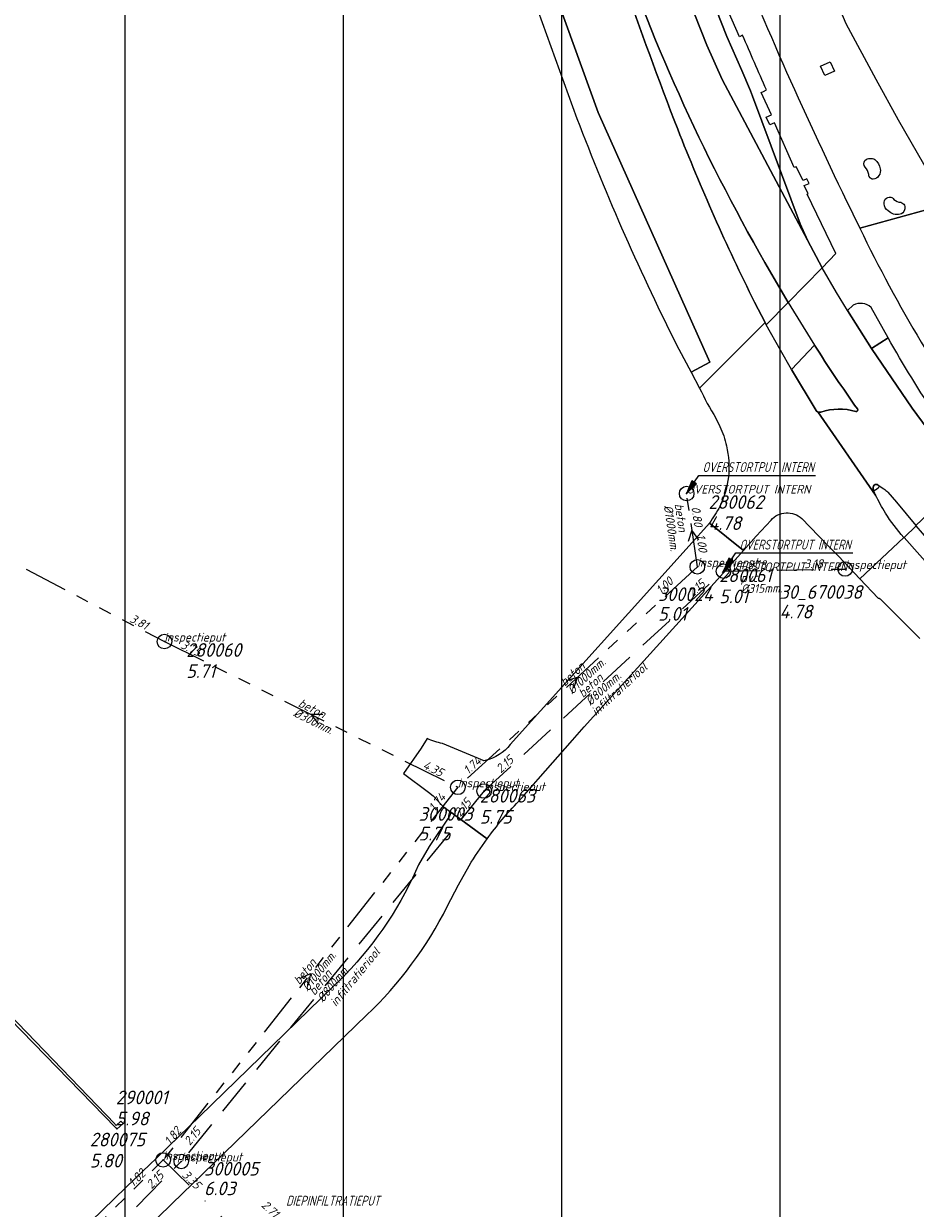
# Model space of a CAD drawing. Extents: x 148869 to 161638, y 453607 to 469810.
# Tile 374 of 656: x 154694 to 154817, y 462724 to 462887. Entities that reach past the tile are written whole.
import ezdxf

# ---------------------------------------------------------------- set-up
doc = ezdxf.new("R2010")
doc.units = 0
doc.header["$PDMODE"] = 32
doc.header["$PDSIZE"] = 2
for name, pattern in [('RI-GWA', [18.45, 6, -1.8, 1.75, -1.8, 1.75, -1.8, 1.75, -1.8]), ('RI-HWA', [7.4, 5, -2.4]), ('RI-VWA', [11, 5, -3, 0, -3])]:
    doc.linetypes.add(name, pattern=pattern)
doc.layers.get('0').update_dxf_attribs({"linetype": 'CONTINUOUS'})
doc.layers.get('DEFPOINTS').update_dxf_attribs({"linetype": 'CONTINUOUS'})
doc.layers.add('2024 hatch', color=160, linetype='CONTINUOUS')
doc.layers.add('B-OI-AANPIJLING', color=1, linetype='CONTINUOUS')
for name, color, linetype, lineweight in [('B-OI-RI-BIJZONDERDERHEDEN-T18', 134, 'CONTINUOUS', 18), ('B-OI-RI-GWA-MATERIAAL-T18', 10, 'CONTINUOUS', 18), ('B-OI-RI-GWA-PUTDEKSELHOOGTE-T25', 10, 'CONTINUOUS', 25), ('B-OI-RI-GWA_BOB-T18', 10, 'CONTINUOUS', 18), ('B-OI-RI-GWA_DIAMETER-T18', 10, 'CONTINUOUS', 18), ('B-OI-RI-GWA_PUTNUMMER-T18', 10, 'CONTINUOUS', 18), ('B-OI-RI-GWA_RIOOLPUT-S', 10, 'CONTINUOUS', 25), ('B-OI-RI-GWA_TRANSPORTLEIDING-G', 10, 'RI-GWA', 18), ('B-OI-RI-HWA-BOB-T18', 150, 'CONTINUOUS', 18), ('B-OI-RI-HWA-MATERIAAL-T18', 150, 'CONTINUOUS', 18), ('B-OI-RI-HWA-PUTDEKSELHOOGTE-T25', 150, 'CONTINUOUS', 25), ('B-OI-RI-HWA-PUTNUMMER-T25', 150, 'CONTINUOUS', 25), ('B-OI-RI-HWA_DIAMETER-T18', 150, 'CONTINUOUS', 18), ('B-OI-RI-HWA_IT TRANSPORTLEIDING-G', 134, 'RI-HWA', 18), ('B-OI-RI-HWA_RIOOLPUT-S', 150, 'CONTINUOUS', 25), ('B-OI-RI-HWA_TRANSPORTLEIDING-G', 150, 'RI-HWA', 18), ('B-OI-RI-STRENGTYPE-T18', 31, 'CONTINUOUS', 18), ('B-OI-RI-STROOMRICHTING-S', 252, 'CONTINUOUS', 25), ('B-OI-RI-VWA-BOB-T18', 34, 'CONTINUOUS', 18), ('B-OI-RI-VWA_PUTDEKSELHOOGTE-T25', 34, 'CONTINUOUS', 25), ('B-OI-RI-VWA_PUTNUMMER-T25', 34, 'CONTINUOUS', 25), ('B-OI-RI-VWA_RIOOLPUT-S', 34, 'CONTINUOUS', 25), ('B-OI-RI-VWA_TRANSPORTLEIDING-G', 34, 'RI-VWA', 18), ('B-RO-VH-VERHARDING_ASFALT-GV', 251, 'CONTINUOUS', 18), ('B-RO-VH-VERHARDING_STRAATBAKSTEEN-GV', 251, 'CONTINUOUS', 18)]:
    doc.layers.add(name, color=color, linetype=linetype, lineweight=lineweight)
doc.styles.add('NLCS-ISO-M500-T18_CURSIEF', font='NLCS-ISO.ttf', dxfattribs={"oblique": 15, "height": 0.9})
doc.styles.add('NLCS-ISO-M750-T25_CURSIEF', font='NLCS-ISO.ttf', dxfattribs={"oblique": 15, "height": 1.875})

# ---------------------------------------------------------------- blocks, each defined once
blk = doc.blocks.new('ACMAP_ANN_TEMPLATE_strengtype')
at = {"color": 0, "linetype": 'ByBlock', "style": 'NLCS-ISO-M500-T18_CURSIEF', "oblique": 15}
blk.add_attdef('type', (-0.78, 3.09), '', height=1.2, dxfattribs=at)
blk = doc.blocks.new('ACMAP_ANN_TEMPLATE_vwa-nap-l')
at = {"color": 0, "linetype": 'ByBlock', "style": 'NLCS-ISO-M500-T18_CURSIEF', "oblique": 15}
blk.add_attdef('vwa-nap-l', (3.3, 0.2), '', height=1.2, dxfattribs=at)
blk = doc.blocks.new('ACMAP_ANN_TEMPLATE_hwa-diam')
at = {"color": 0, "linetype": 'ByBlock', "style": 'NLCS-ISO-M500-T18_CURSIEF', "oblique": 15}
blk.add_attdef('hwa-diam', (-3.7, -1.3), '', height=1.2, dxfattribs=at)
blk = doc.blocks.new('ACMAP_ANN_TEMPLATE_hwa-materiaal')
at = {"color": 0, "linetype": 'ByBlock', "style": 'NLCS-ISO-M500-T18_CURSIEF', "oblique": 15}
blk.add_attdef('hwa-mat', (-3.7, 0.2), '', height=1.2, dxfattribs=at)
blk = doc.blocks.new('ACMAP_ANN_TEMPLATE_hwa-nap-l')
at = {"color": 0, "linetype": 'ByBlock', "style": 'NLCS-ISO-M500-T18_CURSIEF', "oblique": 15}
blk.add_attdef('hwa-nap-l', (3.3, 0.2), '', height=1.2, dxfattribs=at)
blk = doc.blocks.new('ACMAP_ANN_TEMPLATE_hwa-nap-r')
at = {"color": 0, "linetype": 'ByBlock', "style": 'NLCS-ISO-M500-T18_CURSIEF', "oblique": 15}
blk.add_attdef('hwa-nap-r', (-5.6, 0.2), '', height=1.2, dxfattribs=at)
blk = doc.blocks.new('ACMAP_ANN_TEMPLATE_gwa-diam')
at = {"color": 0, "linetype": 'ByBlock', "style": 'NLCS-ISO-M500-T18_CURSIEF', "oblique": 15}
blk.add_attdef('gwa-diam', (-2.2, -1.3), '', height=1.2, dxfattribs=at)
blk = doc.blocks.new('ACMAP_ANN_TEMPLATE_gwa-materiaal')
at = {"color": 0, "linetype": 'ByBlock', "style": 'NLCS-ISO-M500-T18_CURSIEF', "oblique": 15}
blk.add_attdef('gwa-mat', (-2.2, 0.2), '', height=1.2, dxfattribs=at)
blk = doc.blocks.new('ACMAP_ANN_TEMPLATE_gwa-nap-l')
at = {"color": 0, "linetype": 'ByBlock', "style": 'NLCS-ISO-M500-T18_CURSIEF', "oblique": 15}
blk.add_attdef('gwa-nap-l', (2.3, 0.2), '', height=1.2, dxfattribs=at)
blk = doc.blocks.new('ACMAP_ANN_TEMPLATE_gwa-nap-r')
at = {"color": 0, "linetype": 'ByBlock', "style": 'NLCS-ISO-M500-T18_CURSIEF', "oblique": 15}
blk.add_attdef('gwa-nap-r', (-5.6, 0.2), '', height=1.2, dxfattribs=at)
blk = doc.blocks.new('ACMAP_ANN_TEMPLATE_hwa-puth')
at = {"color": 0, "linetype": 'ByBlock', "style": 'NLCS-ISO-M750-T25_CURSIEF', "oblique": 15}
blk.add_attdef('hwa-puth', (-9, -6.8), '', height=1.88, dxfattribs=at)
blk = doc.blocks.new('ACMAP_ANN_TEMPLATE_hwa-putnr')
at = {"color": 0, "linetype": 'ByBlock', "style": 'NLCS-ISO-M750-T25_CURSIEF', "oblique": 15}
blk.add_attdef('hwa-putnr', (-9, -4.1), '', height=1.88, dxfattribs=at)
blk = doc.blocks.new('ACMAP_ANN_TEMPLATE_type knoop')
at = {"layer": 'DEFPOINTS', "style": 'NLCS-ISO-M500-T18_CURSIEF', "oblique": 15}
blk.add_attdef('type_knoop', (0, 0), '', height=1.2, dxfattribs=at)
blk = doc.blocks.new('ACMAP_ANN_TEMPLATE_gwa-puth')
at = {"color": 0, "linetype": 'ByBlock', "style": 'NLCS-ISO-M750-T25_CURSIEF', "oblique": 15}
blk.add_attdef('gwa-puth', (3, -5), '', height=1.88, dxfattribs=at)
blk = doc.blocks.new('ACMAP_ANN_TEMPLATE_gwa-putnr')
at = {"color": 0, "linetype": 'ByBlock', "style": 'NLCS-ISO-M750-T25_CURSIEF', "oblique": 15}
blk.add_attdef('gwa-putnr', (3, -2.1), '', height=1.88, dxfattribs=at)
blk = doc.blocks.new('ACMAP_ANN_TEMPLATE_vwa-puth')
at = {"color": 0, "linetype": 'ByBlock', "style": 'NLCS-ISO-M750-T25_CURSIEF', "oblique": 15}
blk.add_attdef('vwa-puth', (-3, 5), '', height=1.88, dxfattribs=at)
blk = doc.blocks.new('ACMAP_ANN_TEMPLATE_vwa-putnr')
at = {"color": 0, "linetype": 'ByBlock', "style": 'NLCS-ISO-M750-T25_CURSIEF', "oblique": 15}
blk.add_attdef('vaw-putnr', (-3, 7.9), '', height=1.88, dxfattribs=at)

msp = doc.modelspace()

# ---------------------------------------------------------------- hatches: boundary and pattern name
at = {"layer": '2024 hatch'}
h = msp.add_hatch(dxfattribs=at)
h.set_pattern_fill('ANSI31', color=256, scale=29.988, angle=45)
h.set_pattern_definition([(90, (0, 0), (-29.988, 0), [])])
h.paths.add_polyline_path([(154015.87, 462797.75), (154202.83, 462955.78), (154346.68, 463068.63), (154364.41, 463095.54), (154437.88, 463175.34), (154670.41, 463542.86), (154884.23, 463104.81), (154897.76, 462951.83), (154919.68, 462915.44), (155046.11, 462824.08), (155229.96, 462587.13), (155017.76, 462489.93), (155010.79, 462460.83), (155012.88, 462401.81), (154940.81, 462281.73), (154859.54, 462032.79), (154595.7, 462297.96), (154437.04, 462442.85), (154370.63, 462559.79), (154344.3, 462564.56), (154270.99, 462634.18), (154248.56, 462638.72)])

# ---------------------------------------------------------------- linework, layer by layer
at = {"layer": 'B-OI-AANPIJLING', "color": 251, "flags": 128}
for points in [[(154785.23, 462822.16), (154786.59, 462823.5), (154785.96, 462823.93), (154785.23, 462822.16), (154786.06, 462823.86), (154786.17, 462823.79), (154785.23, 462822.16), (154786.38, 462823.65), (154786.49, 462823.57), (154785.23, 462822.16), (154786.91, 462824.67), (154802.92, 462824.67)], [(154790.3, 462811.5), (154791.66, 462812.84), (154791.03, 462813.27), (154790.3, 462811.5), (154791.13, 462813.2), (154791.24, 462813.13), (154790.3, 462811.5), (154791.45, 462812.99), (154791.56, 462812.91), (154790.3, 462811.5), (154791.98, 462814.01), (154808.06, 462814.01)]]:
    msp.add_lwpolyline(points, dxfattribs=at)
at = {"layer": 'B-OI-RI-GWA_RIOOLPUT-S', "color": 251}
for p in [(154785.23, 462822.16), (154786.7, 462812.1), (154713.48, 462801.83), (154753.8, 462781.8), (154713.3, 462730.6)]:
    msp.add_point(p, dxfattribs=at)
at = {"layer": 'B-OI-RI-GWA_TRANSPORTLEIDING-G', "color": 251}
for p, q in [((154661.77, 462828.86), (154713.48, 462801.83)), ((154786.7, 462812.1), (154785.23, 462822.16)), ((154786.7, 462812.1), (154753.8, 462781.8)), ((154713.48, 462801.83), (154753.8, 462781.8)), ((154753.8, 462781.8), (154713.3, 462730.6)), ((154672.5, 462690.1), (154713.3, 462730.6))]:
    msp.add_line(p, q, dxfattribs=at)
at = {"layer": 'B-OI-RI-HWA_IT TRANSPORTLEIDING-G', "color": 251}
for p, q in [((154757.4, 462781.3), (154790.3, 462811.5)), ((154757.4, 462781.3), (154715.8, 462730.4)), ((154678.5, 462692.5), (154715.8, 462730.4))]:
    msp.add_line(p, q, dxfattribs=at)
at = {"layer": 'B-OI-RI-HWA_RIOOLPUT-S', "color": 251}
for p in [(154790.3, 462811.5), (154807, 462811.8), (154757.4, 462781.3), (154715.8, 462730.4)]:
    msp.add_point(p, dxfattribs=at)
at = {"layer": 'B-OI-RI-HWA_TRANSPORTLEIDING-G', "color": 251}
msp.add_line((154790.3, 462811.5), (154807, 462811.8), dxfattribs=at)
at = {"layer": 'B-OI-RI-STROOMRICHTING-S', "color": 251}
for points in [[(154786.89, 462815.81), (154785.96, 462817.13), (154785.45, 462815.6)], [(154768.7, 462796.5), (154770.24, 462796.95), (154769.67, 462795.44)], [(154735.24, 462791.82), (154733.64, 462791.82), (154734.61, 462790.53)], [(154732.08, 462755.52), (154733.55, 462756.2), (154733.21, 462754.62)]]:
    msp.add_lwpolyline(points, dxfattribs=at)
at = {"layer": 'B-OI-RI-VWA_RIOOLPUT-S'}
msp.add_point((154713.3, 462730.6), dxfattribs=at)
at = {"layer": 'B-OI-RI-VWA_TRANSPORTLEIDING-G', "color": 251}
msp.add_line((154713.3, 462730.6), (154752.61, 462692.33), dxfattribs=at)
at = {"layer": 'B-RO-VH-VERHARDING_ASFALT-GV', "flags": 128}
for points in [[(154795.99, 462853.9), (154799.16, 462848.43), (154803.84, 462853.17), (154801.81, 462856.99), (154790.09, 462879.08), (154788, 462883.79), (154783.73, 462894.61), (154777.67, 462911.85), (154772.97, 462929.51), (154769.67, 462947.48), (154769.63, 462947.89), (154769.63, 462948.3), (154769.67, 462948.7), (154769.74, 462949.1), (154770.98, 462960.39), (154770.93, 462960.82), (154761.38, 462959.72), (154763.85, 462943.89)], [(154770.98, 462960.39), (154769.74, 462949.1), (154769.67, 462948.7), (154769.63, 462948.3), (154769.63, 462947.89), (154769.67, 462947.48), (154772.97, 462929.51), (154777.67, 462911.85), (154783.73, 462894.61), (154788, 462883.79), (154790.09, 462879.08), (154801.81, 462856.99), (154800.82, 462859.21), (154794.29, 462876.75), (154794.01, 462877.5), (154792.83, 462880.29), (154790.77, 462884.95), (154786.52, 462895.67)], [(154784.15, 462842), (154785.85, 462838.83), (154788.43, 462840.22), (154773.06, 462874.53), (154766.39, 462893.03), (154761, 462910.8), (154756.14, 462932.11), (154752.52, 462948.02)], [(154763.86, 462933.99), (154756.14, 462932.11), (154761, 462910.8), (154766.39, 462893.03), (154773.06, 462874.53), (154788.43, 462840.22), (154785.85, 462838.83), (154787.01, 462836.66), (154796, 462845.69), (154794.55, 462848.47)], [(154763.61, 462891.9), (154770.16, 462873.72)], [(154794.55, 462848.47), (154796, 462845.69), (154796.17, 462845.37), (154799.16, 462848.43), (154795.99, 462853.9)], [(154812.85, 462822.37), (154814.07, 462820.97), (154816.73, 462817.8), (154823.54, 462824.24), (154820.95, 462827.55), (154819.07, 462830.03), (154818.25, 462831.1), (154816.23, 462833.92), (154810.61, 462842.09), (154807.34, 462847.33), (154805.82, 462849.8), (154803.84, 462853.17), (154799.16, 462848.43)], [(154799.16, 462848.43), (154801.23, 462845.07), (154802.8, 462842.55)], [(154803.03, 462833.58), (154799.64, 462839.21), (154798.12, 462841.85), (154796.17, 462845.37), (154796, 462845.69), (154787.01, 462836.66)], [(154802.8, 462842.55), (154799.64, 462839.21), (154803.03, 462833.58)], [(154811.19, 462821.96), (154803.24, 462833.38)], [(154803.24, 462833.38), (154811.19, 462821.96), (154810.87, 462822.77)], [(154789.25, 462832.52), (154789.8, 462831.38)], [(154811.19, 462822.67), (154811.55, 462822.94)], [(154811.56, 462823.33), (154812.33, 462822.8)], [(154801.04, 462818.75), (154802.14, 462817.61), (154804.66, 462815), (154806.1, 462813.55)], [(154762.14, 462779.87), (154762.9, 462780.74), (154764.81, 462782.93), (154769.56, 462788.29), (154771.14, 462790.1), (154777.14, 462796.77), (154789.89, 462810.83), (154793.05, 462814.35), (154788.36, 462818.12), (154785.57, 462814.99), (154760.99, 462787.69)], [(154788.36, 462818.12), (154793.05, 462814.35), (154794.8, 462816.29), (154796.82, 462818.53)], [(154818.48, 462815.73), (154816.78, 462817.74), (154816.78, 462817.74), (154815.09, 462816.13), (154821.22, 462809.25)], [(154806.1, 462813.55), (154809.02, 462810.45), (154815.07, 462816.15)], [(154815.07, 462816.15), (154809.02, 462810.45), (154811.52, 462807.81)], [(154821.22, 462809.25), (154815.09, 462816.13)], [(154811.8, 462807.72), (154817.27, 462802.26)], [(154749.6, 462788.51), (154748.75, 462787.18), (154746.32, 462783.7), (154749.78, 462781.13), (154750.42, 462780.63), (154751.52, 462779.46), (154751.78, 462779.18)], [(154757.55, 462785.47), (154757.38, 462785.45), (154757.27, 462785.49), (154756.65, 462785.76), (154751.7, 462787.84)], [(154751.78, 462779.18), (154752.64, 462778.51), (154757.81, 462774.72)], [(154757.81, 462774.72), (154752.64, 462778.51)], [(154752.67, 462777.86), (154749.84, 462773.68), (154748.39, 462771.13), (154747.57, 462769.33)], [(154753.87, 462768.39), (154755.34, 462771.03)], [(154752.35, 462765.43), (154753.87, 462768.39)], [(154736.68, 462754.41), (154718.33, 462736.62), (154714, 462732.41), (154712.31, 462730.77), (154711.51, 462730.01), (154708.23, 462726.84), (154644, 462664.48), (154640.92, 462661.82), (154645.11, 462657.32), (154649.85, 462661.85), (154659.36, 462671.18), (154708.84, 462719.05), (154714.52, 462724.55), (154721.76, 462731.57), (154741.26, 462750.48)]]:
    msp.add_lwpolyline(points, dxfattribs=at)
at = {"layer": 'B-RO-VH-VERHARDING_ASFALT-GV'}
for points in [[(154769.48, 462913.4, 0.014676), (154784.01, 462872.22)], [(154784.01, 462872.22, -0.014676), (154769.48, 462913.4)], [(154795.99, 462853.9, -0.048866), (154774.69, 462901.19)], [(154774.69, 462901.19, 0.048866), (154795.99, 462853.9)], [(154770.16, 462873.72, 0.026582), (154784.15, 462842)], [(154784.01, 462872.22, 0.021857), (154794.55, 462848.47)], [(154794.55, 462848.47, -0.021857), (154784.01, 462872.22)], [(154808.69, 462833.79, -0.012959), (154802.8, 462842.55)], [(154802.8, 462842.55, 0.012959), (154808.69, 462833.79)], [(154787.01, 462836.66, 0.030603), (154789.25, 462832.52)], [(154803.03, 462833.58, 0.149788), (154803.24, 462833.38)], [(154803.24, 462833.38, -0.149788), (154803.03, 462833.58)], [(154803.24, 462833.38, 0.223805), (154803.66, 462833.37)], [(154803.66, 462833.37, -0.223805), (154803.24, 462833.38)], [(154803.66, 462833.37, -0.148729), (154808.46, 462833.45)], [(154808.46, 462833.45, 0.148729), (154803.66, 462833.37)], [(154808.46, 462833.45, 0.752183), (154808.69, 462833.79)], [(154808.69, 462833.79, -0.752183), (154808.46, 462833.45)], [(154789.8, 462831.38, -0.058542), (154790.7, 462828.72)], [(154790.7, 462828.72, -0.175184), (154789.79, 462820.41)], [(154811.56, 462823.33, 0.774778), (154810.87, 462822.77)], [(154810.87, 462822.77, -0.774778), (154811.56, 462823.33)], [(154810.87, 462822.77, 0.409066), (154811.19, 462822.67)], [(154812.54, 462819.49, -0.030055), (154811.19, 462821.96)], [(154811.55, 462822.94, 0.522822), (154811.56, 462823.33)], [(154812.33, 462822.8, -0.076723), (154812.85, 462822.37)], [(154789.79, 462820.41, -0.038682), (154788.36, 462818.12)], [(154796.82, 462818.53, -0.417743), (154801.04, 462818.75)], [(154815.07, 462816.15, -0.044619), (154812.54, 462819.49)], [(154815.09, 462816.13, 0.041595), (154815.07, 462816.15)], [(154811.52, 462807.81, -0.148295), (154811.8, 462807.72)], [(154751.7, 462787.84, -0.070948), (154749.6, 462788.51)], [(154760.99, 462787.69, -0.165615), (154757.55, 462785.47)], [(154757.81, 462774.72, -0.032621), (154762.14, 462779.87)], [(154752.64, 462778.51, -0.359651), (154752.67, 462777.86)], [(154755.34, 462771.03, -0.021542), (154757.81, 462774.72)], [(154747.57, 462769.33, -0.090187), (154736.68, 462754.41)], [(154741.26, 462750.48, 0.085601), (154752.35, 462765.43)]]:
    msp.add_lwpolyline(points, format="xyb", dxfattribs=at)
at = {"layer": 'B-RO-VH-VERHARDING_ASFALT-GV', "flags": 128}
msp.add_lwpolyline([(154706.73, 462735.49), (154706.66, 462735.58), (154690.85, 462751.91), (154690.58, 462751.65), (154706.82, 462735), (154706.96, 462734.85), (154707.8, 462735.61), (154707.49, 462735.92), (154706.86, 462735.35)], close=True, dxfattribs=at)
at = {"layer": 'B-RO-VH-VERHARDING_STRAATBAKSTEEN-GV', "flags": 128}
for points in [[(154808.91, 462858.85), (154809.02, 462858.62), (154820.96, 462861.91), (154817.8, 462867.44), (154814.35, 462873.49), (154811.27, 462879.06), (154807.16, 462886.71), (154804.22, 462893.71), (154801.33, 462901.21), (154800.18, 462904.9), (154799.05, 462907.78), (154796.77, 462914.91), (154796.64, 462915.47), (154794.7, 462922.16), (154794.55, 462922.68), (154792.4, 462929.11), (154790.95, 462928.66), (154789.23, 462936.14), (154787.77, 462943.64), (154786.52, 462951.57), (154785.56, 462959.16), (154785.23, 462962.48)], [(154792.92, 462885.14), (154792.49, 462884.92), (154790.47, 462889.52), (154788.42, 462894.44), (154788.88, 462894.66), (154786.08, 462901.84)], [(154786.52, 462895.67), (154790.77, 462884.95), (154792.83, 462880.29), (154794.01, 462877.5), (154794.29, 462876.75), (154800.82, 462859.21), (154801.81, 462856.99), (154803.84, 462853.17), (154805.72, 462855.14), (154801.8, 462863.31), (154801.93, 462863.37), (154801.38, 462864.5), (154802.07, 462864.78), (154801.75, 462865.4), (154801.25, 462865.2), (154800.28, 462867.05), (154800.02, 462866.95), (154797.31, 462873.09), (154796.64, 462872.81), (154796.15, 462873.9), (154796.88, 462874.2), (154795.46, 462877.27), (154795.77, 462877.43), (154796.19, 462877.64)], [(154835.54, 462830.41), (154841.79, 462837.54), (154842.78, 462838.66), (154831.9, 462847.78), (154828.15, 462852.36), (154824.42, 462856.91), (154822.18, 462859.77), (154820.96, 462861.91), (154809.02, 462858.62)], [(154808.1, 462848.07), (154807.34, 462847.33), (154810.61, 462842.09), (154812.9, 462843.58), (154810.58, 462847.75)], [(154812.9, 462843.58), (154810.61, 462842.09), (154816.23, 462833.92), (154818.25, 462831.1), (154819.07, 462830.03)]]:
    msp.add_lwpolyline(points, dxfattribs=at)
at = {"layer": 'B-RO-VH-VERHARDING_STRAATBAKSTEEN-GV'}
for points in [[(154791.82, 462896.87, 0.017601), (154808.91, 462858.85)], [(154796.19, 462877.64, -0.00268), (154792.92, 462885.14)], [(154809.74, 462867.01, -0.342253), (154809.73, 462867.94)], [(154809.73, 462867.94, -0.339904), (154811.1, 462868.05)], [(154811.1, 462868.05, -0.19162), (154811.8, 462866.8)], [(154810.24, 462866.02, 0.168613), (154809.74, 462867.01)], [(154810.85, 462865.37, -0.424474), (154810.24, 462866.02)], [(154811.65, 462865.85, -0.27822), (154810.85, 462865.37)], [(154811.8, 462866.8, -0.225195), (154811.65, 462865.85)], [(154812.38, 462862.19, -0.319868), (154812.87, 462862.85)], [(154812.87, 462862.85, -0.157248), (154813.27, 462862.89)], [(154813.27, 462862.89, -0.215316), (154813.7, 462862.58)], [(154813.7, 462862.58, 0.202722), (154814.66, 462862.2)], [(154812.37, 462861.98, -0.0436), (154812.38, 462862.19)], [(154812.91, 462861.03, -0.254174), (154812.37, 462861.98)], [(154814.55, 462860.54, -0.256876), (154812.91, 462861.03)], [(154815.14, 462861.14, -0.277169), (154814.55, 462860.54)], [(154814.66, 462862.2, -0.461518), (154815.14, 462861.14)], [(154809.02, 462858.62, 0.044059), (154827.23, 462828.1)], [(154810.58, 462847.75, 0.2979), (154808.1, 462848.07)], [(154819.61, 462832.68, -0.020522), (154812.9, 462843.58)]]:
    msp.add_lwpolyline(points, format="xyb", dxfattribs=at)
at = {"layer": 'B-RO-VH-VERHARDING_STRAATBAKSTEEN-GV', "flags": 128}
msp.add_lwpolyline([(154804.22, 462879.61), (154803.64, 462880.91), (154804.96, 462881.5), (154805.54, 462880.2)], close=True, dxfattribs=at)

# ---------------------------------------------------------------- block references
at = {"layer": 'B-OI-RI-GWA-MATERIAAL-T18', "color": 251}
for p, rotation in [((154783.69, 462818.5), 278.3134099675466), ((154770.25, 462796.95), 42.64422354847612), ((154733.64, 462791.82), 333.5829260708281), ((154733.55, 462756.2), 51.65545242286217)]:
    msp.add_blockref('ACMAP_ANN_TEMPLATE_gwa-materiaal', p, dxfattribs=dict(at, rotation=rotation)).add_auto_attribs({'gwa-mat': 'beton'})
at = {"layer": 'B-OI-RI-GWA-PUTDEKSELHOOGTE-T25', "color": 251}
for p, values in [((154785.23, 462822.16), {'gwa-puth': '4.78'}), ((154786.7, 462812.1), {'gwa-puth': '5.01'}), ((154713.48, 462801.83), {'gwa-puth': '5.71'}), ((154753.8, 462781.8), {'gwa-puth': '5.75'}), ((154700.22, 462734.56), {'gwa-puth': '5.80'})]:
    msp.add_blockref('ACMAP_ANN_TEMPLATE_gwa-puth', p, dxfattribs=at).add_auto_attribs(values)
at = {"layer": 'B-OI-RI-GWA_BOB-T18', "color": 251}
for name, p, rotation, values in [('ACMAP_ANN_TEMPLATE_gwa-nap-r', (154786.48, 462814.73), 278.3134099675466, {'gwa-nap-r': '0.80'}), ('ACMAP_ANN_TEMPLATE_gwa-nap-l', (154786.01, 462818.76), 278.3134099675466, {'gwa-nap-l': '1.00'}), ('ACMAP_ANN_TEMPLATE_gwa-nap-l', (154780.12, 462806.52), 42.64422354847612, {'gwa-nap-l': '1.00'}), ('ACMAP_ANN_TEMPLATE_gwa-nap-r', (154713.48, 462801.83), 332.4029019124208, {'gwa-nap-r': '3.81'}), ('ACMAP_ANN_TEMPLATE_gwa-nap-l', (154713.48, 462801.83), 333.5829260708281, {'gwa-nap-l': '3.75'}), ('ACMAP_ANN_TEMPLATE_gwa-nap-r', (154759.48, 462787.13), 42.64422354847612, {'gwa-nap-r': '1.74'}), ('ACMAP_ANN_TEMPLATE_gwa-nap-r', (154753.8, 462781.8), 333.5829260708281, {'gwa-nap-r': '4.35'}), ('ACMAP_ANN_TEMPLATE_gwa-nap-l', (154749.34, 462776.44), 51.65545242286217, {'gwa-nap-l': '1.74'}), ('ACMAP_ANN_TEMPLATE_gwa-nap-r', (154717.93, 462736.77), 51.65545242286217, {'gwa-nap-r': '1.82'}), ('ACMAP_ANN_TEMPLATE_gwa-nap-r', (154713.3, 462730.6), 44.78857741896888, {'gwa-nap-r': '1.82'})]:
    msp.add_blockref(name, p, dxfattribs=dict(at, rotation=rotation)).add_auto_attribs(values)
at = {"layer": 'B-OI-RI-GWA_DIAMETER-T18', "color": 251}
for p, rotation, values in [((154783.69, 462818.5), 278.3134099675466, {'gwa-diam': '%%c1000mm.'}), ((154770.25, 462796.95), 42.64422354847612, {'gwa-diam': '%%c1000mm.'}), ((154733.64, 462791.82), 333.5829260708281, {'gwa-diam': '%%c300mm.'}), ((154733.55, 462756.2), 51.65545242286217, {'gwa-diam': '%%c1000mm.'})]:
    msp.add_blockref('ACMAP_ANN_TEMPLATE_gwa-diam', p, dxfattribs=dict(at, rotation=rotation)).add_auto_attribs(values)
at = {"layer": 'B-OI-RI-GWA_PUTNUMMER-T18', "color": 251}
for p, values in [((154785.23, 462822.16), {'gwa-putnr': '280062'}), ((154786.7, 462812.1), {'gwa-putnr': '280061'}), ((154713.48, 462801.83), {'gwa-putnr': '280060'}), ((154753.8, 462781.8), {'gwa-putnr': '280063'}), ((154700.22, 462734.56), {'gwa-putnr': '280075'})]:
    msp.add_blockref('ACMAP_ANN_TEMPLATE_gwa-putnr', p, dxfattribs=at).add_auto_attribs(values)
at = {"layer": 'B-OI-RI-HWA-BOB-T18', "color": 251}
for name, p, rotation, values in [('ACMAP_ANN_TEMPLATE_hwa-nap-l', (154790.3, 462811.5), 1.029154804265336, {'hwa-nap-l': '3.18'}), ('ACMAP_ANN_TEMPLATE_hwa-nap-r', (154807, 462811.8), 1.029154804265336, {'hwa-nap-r': '3.18'}), ('ACMAP_ANN_TEMPLATE_hwa-nap-r', (154790.3, 462811.5), 42.54985269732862, {'hwa-nap-r': '2.15'}), ('ACMAP_ANN_TEMPLATE_hwa-nap-l', (154757.4, 462781.3), 42.54985269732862, {'hwa-nap-l': '2.15'}), ('ACMAP_ANN_TEMPLATE_hwa-nap-l', (154752.2, 462774.99), 50.74125554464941, {'hwa-nap-l': '2.15'}), ('ACMAP_ANN_TEMPLATE_hwa-nap-r', (154720.68, 462736.71), 50.74125554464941, {'hwa-nap-r': '2.15'}), ('ACMAP_ANN_TEMPLATE_hwa-nap-r', (154715.8, 462730.4), 45.45713747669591, {'hwa-nap-r': '2.15'}), ('ACMAP_ANN_TEMPLATE_hwa-nap-r', (154730.64, 462720.29), 316.6197574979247, {'hwa-nap-r': '2.71'})]:
    msp.add_blockref(name, p, dxfattribs=dict(at, rotation=rotation)).add_auto_attribs(values)
at = {"layer": 'B-OI-RI-HWA-MATERIAAL-T18', "color": 251}
for p, rotation, values in [((154796.37, 462809.85), 1.029154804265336, {'hwa-mat': 'pvc'}), ((154773.85, 462796.4), 42.54985269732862, {'hwa-mat': 'beton'}), ((154736.6, 462755.85), 50.74125554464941, {'hwa-mat': 'beton'})]:
    msp.add_blockref('ACMAP_ANN_TEMPLATE_hwa-materiaal', p, dxfattribs=dict(at, rotation=rotation)).add_auto_attribs(values)
at = {"layer": 'B-OI-RI-HWA-PUTDEKSELHOOGTE-T25', "color": 251}
for p, values in [((154790.3, 462811.5), {'hwa-puth': '5.01'}), ((154807, 462811.8), {'hwa-puth': '4.78'}), ((154757.4, 462781.3), {'hwa-puth': '5.75'}), ((154727.93, 462732.55), {'hwa-puth': '6.03'})]:
    msp.add_blockref('ACMAP_ANN_TEMPLATE_hwa-puth', p, dxfattribs=at).add_auto_attribs(values)
at = {"layer": 'B-OI-RI-HWA-PUTNUMMER-T25', "color": 251}
for p, values in [((154790.3, 462811.5), {'hwa-putnr': '300024'}), ((154807, 462811.8), {'hwa-putnr': '30_670038'}), ((154757.4, 462781.3), {'hwa-putnr': '300003'}), ((154727.93, 462732.55), {'hwa-putnr': '300005'})]:
    msp.add_blockref('ACMAP_ANN_TEMPLATE_hwa-putnr', p, dxfattribs=at).add_auto_attribs(values)
at = {"layer": 'B-OI-RI-HWA_DIAMETER-T18', "color": 251}
for p, rotation, values in [((154796.37, 462809.85), 1.029154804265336, {'hwa-diam': '%%c315mm.'}), ((154773.85, 462796.4), 42.54985269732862, {'hwa-diam': '%%c800mm.'}), ((154736.6, 462755.85), 50.74125554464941, {'hwa-diam': '%%c800mm.'})]:
    msp.add_blockref('ACMAP_ANN_TEMPLATE_hwa-diam', p, dxfattribs=dict(at, rotation=rotation)).add_auto_attribs(values)
at = {"layer": 'B-OI-RI-STRENGTYPE-T18', "color": 251}
for p, rotation in [((154775.44, 462789.79), 42.54985269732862), ((154739.93, 462750.23), 50.74125554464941)]:
    msp.add_blockref('ACMAP_ANN_TEMPLATE_strengtype', p, dxfattribs=dict(at, rotation=rotation)).add_auto_attribs({'type': 'infiltratieriool'})
at = {"layer": 'B-OI-RI-VWA-BOB-T18', "color": 251, "rotation": 315.768033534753}
msp.add_blockref('ACMAP_ANN_TEMPLATE_vwa-nap-l', (154713.3, 462730.6), dxfattribs=at).add_auto_attribs({'vwa-nap-l': '3.35'})
at = {"layer": 'B-OI-RI-VWA_PUTDEKSELHOOGTE-T25', "color": 251}
msp.add_blockref('ACMAP_ANN_TEMPLATE_vwa-puth', (154709.8, 462730.35), dxfattribs=at).add_auto_attribs({'vwa-puth': '5.98'})
at = {"layer": 'B-OI-RI-VWA_PUTNUMMER-T25', "color": 251}
msp.add_blockref('ACMAP_ANN_TEMPLATE_vwa-putnr', (154709.8, 462730.35), dxfattribs=at).add_auto_attribs({'vaw-putnr': '290001'})
at = {"layer": 'DEFPOINTS'}
for p, values in [((154785.23, 462822.16), {'type_knoop': 'OVERSTORTPUT INTERN'}), ((154786.7, 462812.1), {'type_knoop': 'inspectieput'}), ((154790.3, 462811.5), {'type_knoop': 'OVERSTORTPUT INTERN'}), ((154807, 462811.8), {'type_knoop': 'inspectieput'}), ((154713.48, 462801.83), {'type_knoop': 'inspectieput'}), ((154753.8, 462781.8), {'type_knoop': 'inspectieput'}), ((154757.4, 462781.3), {'type_knoop': 'inspectieput'}), ((154713.3, 462730.6), {'type_knoop': 'inspectieput'}), ((154713.3, 462730.6), {'type_knoop': 'inspectieput'}), ((154715.8, 462730.4), {'type_knoop': 'inspectieput'})]:
    msp.add_blockref('ACMAP_ANN_TEMPLATE_type knoop', p, dxfattribs=at).add_auto_attribs(values)

# ---------------------------------------------------------------- texts
at = {"layer": 'B-OI-RI-BIJZONDERDERHEDEN-T18', "color": 251, "style": 'NLCS-ISO-M500-T18_CURSIEF', "oblique": 15, "width": 0.8}
for s, p in [('OVERSTORTPUT INTERN', (154787.42, 462825.13)), ('OVERSTORTPUT INTERN', (154792.49, 462814.47)), ('DIEPINFILTRATIEPUT', (154730.2, 462724.32))]:
    msp.add_text(s, height=1.35, dxfattribs=at).set_placement(p)

doc.saveas('drawing.dxf')
